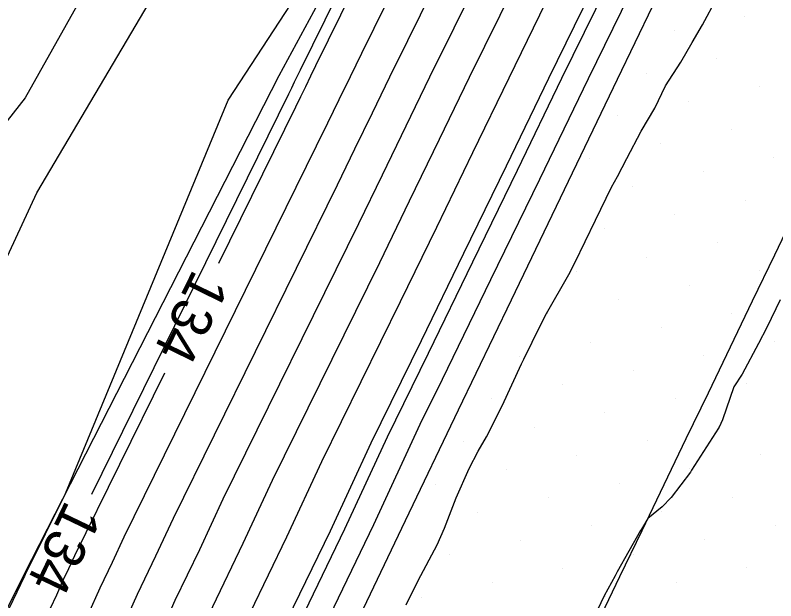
# Model space of a CAD drawing. Extents: x 2354170 to 2357230, y 866100 to 868290.
# Drawn here: x 2355571.26 to 2355608.55, y 867050.57 to 867079.28 of the extents above; entities that cross this region are included whole.
import ezdxf

# ---------------------------------------------------------------- set-up
doc = ezdxf.new("R2010")
doc.units = 0
for name, color, linetype in [('Default', 7, 'Continuous'), ('DTM Contours Major', 7, 'Continuous'), ('DTM Contours Minor', 7, 'Continuous'), ('DTM Contours Minor Text', 7, 'Continuous'), ('Exist DTM Breakline', 7, 'Continuous'), ('Exist DTM Scan Elevation Point', 7, 'Continuous'), ('Exist Roads EOP', 7, 'Continuous'), ('PH Exist DTM Breakline', 7, 'Continuous')]:
    doc.layers.add(name, color=color, linetype=linetype)

msp = doc.modelspace()

# ---------------------------------------------------------------- linework, layer by layer
at = {"layer": 'Default'}
for points in [[(2355581.242, 867067.121), (2355585.016, 867074.786), (2355585.26, 867075.29), (2355585.506, 867075.794), (2355585.75, 867076.301), (2355586, 867076.809), (2355597.711, 867100.582), (2355597.773, 867100.705), (2355597.834, 867100.832), (2355597.893, 867100.959), (2355597.949, 867101.084), (2355598.003, 867101.206), (2355600.824, 867107.668), (2355606.471, 867122.95), (2355608.139, 867137.736), (2355597.411, 867124.402), (2355594.221, 867121.299), (2355593.404, 867119.225)], [(2355563.918, 867027.027), (2355573.661, 867047.354), (2355574.262, 867048.644), (2355574.857, 867049.928), (2355575.422, 867051.205), (2355576.029, 867052.462), (2355576.606, 867053.71), (2355586.041, 867072.876), (2355586.59, 867074.007), (2355587.142, 867075.142), (2355587.693, 867076.281), (2355588.253, 867077.424), (2355598.447, 867098.116)], [(2355566.368, 867027.911), (2355574.632, 867045.153), (2355575.529, 867047.076), (2355576.415, 867048.989), (2355577.258, 867050.893), (2355578.162, 867052.766), (2355579.023, 867054.626), (2355587.066, 867070.965), (2355587.92, 867072.725), (2355588.779, 867074.49), (2355589.635, 867076.261), (2355590.506, 867078.038), (2355599.183, 867095.651)], [(2355582.614, 867094.599), (2355571.759, 867075.224), (2355569.67, 867072.595), (2355569.271, 867070.431), (2355560.24, 867053.373), (2355557.393, 867049.168), (2355556.935, 867046.529), (2355554.318, 867043.383), (2355553.487, 867039.811), (2355545.04, 867023.932), (2355544.84, 867023.495), (2355542.235, 867020.629), (2355541.646, 867017.533), (2355532.697, 866997.756), (2355530.88, 866995.141), (2355530.712, 866994.788), (2355530.34, 866992.739), (2355519.414, 866970.221), (2355517.95, 866968.897), (2355516.804, 866967.379), (2355516.326, 866965.905), (2355515.784, 866963.881), (2355505.317, 866942.843)], [(2355599.919, 867093.185), (2355592.759, 867078.653), (2355591.577, 867076.241), (2355590.415, 867073.837), (2355589.249, 867071.442), (2355588.091, 867069.055), (2355581.44, 867055.543), (2355580.295, 867053.071), (2355579.094, 867050.581), (2355577.974, 867048.051), (2355576.796, 867045.507), (2355575.604, 867042.952), (2355568.819, 867028.795), (2355567.551, 867026.173), (2355566.309, 867023.559), (2355565.055, 867020.947), (2355564.397, 867019.575), (2355563.113, 867016.98), (2355561.832, 867014.42), (2355560.89, 867012.492)], [(2355604.581, 867090.703), (2355604.215, 867089.935), (2355602.127, 867085.789), (2355599.519, 867080.496), (2355597.403, 867076.182), (2355595.325, 867071.88), (2355593.239, 867067.595), (2355591.165, 867063.323), (2355588.689, 867058.293), (2355586.695, 867053.984), (2355584.601, 867049.645), (2355582.649, 867045.235), (2355580.596, 867040.803), (2355578.52, 867036.349), (2355576.169, 867031.446), (2355574.016, 867026.994), (2355571.908, 867022.556), (2355569.778, 867018.121), (2355569.549, 867017.643), (2355567.374, 867013.246), (2355565.204, 867008.909), (2355563.078, 867004.559), (2355561.352, 867000.541)], [(2355600.655, 867090.72), (2355595.013, 867079.267), (2355593.519, 867076.222), (2355592.052, 867073.185), (2355590.579, 867070.16), (2355589.115, 867067.144), (2355583.856, 867056.46), (2355582.428, 867053.375), (2355580.929, 867050.269), (2355579.532, 867047.112), (2355578.063, 867043.939), (2355576.576, 867040.751), (2355571.269, 867029.678), (2355569.706, 867026.447)], [(2355601.772, 867081.111), (2355599.345, 867076.162), (2355596.961, 867071.228), (2355594.569, 867066.313), (2355592.19, 867061.412), (2355591.106, 867059.209), (2355588.828, 867054.288), (2355586.437, 867049.332), (2355584.207, 867044.297), (2355581.863, 867039.235), (2355579.491, 867034.148), (2355578.62, 867032.329), (2355576.172, 867027.268), (2355573.774, 867022.221), (2355571.353, 867017.179), (2355571.266, 867016.998), (2355568.795, 867012.002)], [(2355559.018, 867025.26), (2355571.717, 867051.756), (2355571.729, 867051.78), (2355571.74, 867051.805), (2355571.751, 867051.829), (2355571.762, 867051.853), (2355571.773, 867051.877), (2355573.721, 867055.835), (2355581.71, 867075.114), (2355584.786, 867079.832)], [(2355597.266, 867079.882), (2355595.461, 867076.202), (2355593.688, 867072.533), (2355591.909, 867068.878), (2355590.14, 867065.233), (2355586.273, 867057.376), (2355584.561, 867053.68), (2355582.765, 867049.957), (2355581.09, 867046.174), (2355579.329, 867042.371), (2355577.548, 867038.55), (2355573.719, 867030.562), (2355571.861, 867026.72), (2355570.041, 867022.89)], [(2355590.43, 867050.375), (2355591.017, 867051.56), (2355591.946, 867053.311), (2355592.303, 867054.129), (2355592.881, 867055.619), (2355593.511, 867057.054), (2355593.96, 867057.903), (2355594.364, 867058.607), (2355595.127, 867060.129), (2355596.076, 867062.179), (2355596.2, 867062.416), (2355597.013, 867064.08), (2355597.305, 867064.663), (2355598.408, 867066.565), (2355598.7, 867067.136), (2355599.711, 867069.227), (2355600.497, 867070.843), (2355600.785, 867071.373), (2355601.24, 867072.253), (2355601.952, 867073.599), (2355602.624, 867074.722), (2355603.138, 867075.812), (2355603.886, 867076.977), (2355604.45, 867077.942), (2355604.951, 867078.804), (2355605.657, 867080.141)], [(2355608.755, 867065.329), (2355608.115, 867063.965), (2355607.701, 867063.192), (2355606.893, 867061.688), (2355606.496, 867061.061), (2355605.937, 867059.444), (2355605.768, 867059.084), (2355605.738, 867059.027), (2355604.422, 867056.977), (2355604.37, 867056.883), (2355603.418, 867055.637), (2355602.982, 867055.176), (2355602.276, 867054.598), (2355601.966, 867054.073), (2355601.921, 867054.021), (2355600.779, 867051.991), (2355600.671, 867051.795), (2355600.138, 867050.818), (2355599.651, 867049.779)], [(2355535.757, 866971.415), (2355544.245, 866987.675), (2355544.773, 866988.786), (2355545.3, 866989.888), (2355546.662, 866993.042), (2355547.199, 866994.095), (2355547.719, 866995.165), (2355548.231, 866996.236), (2355558.076, 867019.143), (2355558.46, 867019.93), (2355558.852, 867020.714), (2355559.245, 867021.508), (2355560.331, 867023.773), (2355560.71, 867024.562), (2355561.085, 867025.352), (2355561.468, 867026.144), (2355572.689, 867049.555), (2355572.995, 867050.212), (2355573.298, 867050.866), (2355573.586, 867051.517), (2355573.895, 867052.157), (2355574.19, 867052.793), (2355578.593, 867061.738)]]:
    msp.add_lwpolyline(points, dxfattribs=at)
at = {"layer": 'DTM Contours Major'}
msp.add_lwpolyline([(2355599.919, 867093.185), (2355592.759, 867078.653), (2355591.577, 867076.241), (2355590.415, 867073.837), (2355589.249, 867071.442), (2355588.091, 867069.055), (2355581.44, 867055.543), (2355580.295, 867053.071), (2355579.094, 867050.581), (2355577.974, 867048.051), (2355576.796, 867045.507), (2355575.604, 867042.952), (2355568.819, 867028.795), (2355567.551, 867026.173), (2355566.309, 867023.559), (2355565.055, 867020.947), (2355564.397, 867019.575), (2355563.113, 867016.98), (2355561.832, 867014.42), (2355560.89, 867012.492)], dxfattribs=at)
at = {"layer": 'DTM Contours Minor'}
for points in [[(2355575.014, 867055.798), (2355584.674, 867075.423), (2355584.817, 867075.717), (2355584.96, 867076.012), (2355585.103, 867076.308), (2355585.249, 867076.605), (2355594.334, 867095.047)], [(2355600.27, 867080.701), (2355598.05, 867076.175), (2355595.87, 867071.663), (2355593.682, 867067.168), (2355591.507, 867062.686), (2355589.495, 867058.598), (2355587.406, 867054.085), (2355585.213, 867049.541), (2355583.168, 867044.923), (2355581.018, 867040.28), (2355579.314, 867036.624)]]:
    msp.add_lwpolyline(points, dxfattribs=at)
at = {"layer": 'Exist DTM Breakline'}
msp.add_lwpolyline([(2355599.826, 867049.509), (2355600.91, 867051.761), (2355601.995, 867054.014), (2355603.079, 867056.267), (2355604.163, 867058.519), (2355605.246, 867060.773), (2355606.328, 867063.026), (2355607.411, 867065.279), (2355608.495, 867067.532), (2355609.58, 867069.785)], dxfattribs=at)
at = {"layer": 'Exist DTM Scan Elevation Point'}
for p, q in [((2355607.036, 867079.228), (2355607.036, 867079.228)), ((2355603.571, 867078.523), (2355603.571, 867078.523)), ((2355605.656, 867077.143), (2355605.656, 867077.143)), ((2355602.192, 867076.438), (2355602.192, 867076.438)), ((2355607.741, 867075.764), (2355607.741, 867075.764)), ((2355604.277, 867075.058), (2355604.277, 867075.058)), ((2355600.813, 867074.353), (2355600.813, 867074.353)), ((2355606.362, 867073.679), (2355606.362, 867073.679)), ((2355602.898, 867072.973), (2355602.898, 867072.973)), ((2355599.433, 867072.268), (2355599.433, 867072.268)), ((2355608.447, 867072.299), (2355608.447, 867072.299)), ((2355604.983, 867071.594), (2355604.983, 867071.594)), ((2355601.518, 867070.888), (2355601.518, 867070.888)), ((2355607.068, 867070.214), (2355607.068, 867070.214)), ((2355603.603, 867069.509), (2355603.603, 867069.509)), ((2355600.139, 867068.803), (2355600.139, 867068.803)), ((2355605.688, 867068.13), (2355605.688, 867068.13)), ((2355602.224, 867067.424), (2355602.224, 867067.424)), ((2355598.759, 867066.718), (2355598.759, 867066.718)), ((2355607.773, 867066.75), (2355607.773, 867066.75)), ((2355604.309, 867066.045), (2355604.309, 867066.045)), ((2355600.844, 867065.339), (2355600.844, 867065.339)), ((2355597.38, 867064.633), (2355597.38, 867064.633)), ((2355606.394, 867064.665), (2355606.394, 867064.665)), ((2355602.929, 867063.96), (2355602.929, 867063.96)), ((2355599.465, 867063.254), (2355599.465, 867063.254)), ((2355608.479, 867063.286), (2355608.479, 867063.286)), ((2355596, 867062.548), (2355596, 867062.548)), ((2355605.014, 867062.58), (2355605.014, 867062.58)), ((2355601.55, 867061.875), (2355601.55, 867061.875)), ((2355607.099, 867061.201), (2355607.099, 867061.201)), ((2355598.085, 867061.169), (2355598.085, 867061.169)), ((2355594.621, 867060.463), (2355594.621, 867060.463)), ((2355603.635, 867060.495), (2355603.635, 867060.495)), ((2355600.17, 867059.79), (2355600.17, 867059.79)), ((2355596.706, 867059.084), (2355596.706, 867059.084)), ((2355605.72, 867059.116), (2355605.72, 867059.116)), ((2355593.242, 867058.378), (2355593.242, 867058.378)), ((2355602.255, 867058.41), (2355602.255, 867058.41)), ((2355598.791, 867057.705), (2355598.791, 867057.705)), ((2355607.805, 867057.736), (2355607.805, 867057.736)), ((2355595.327, 867056.999), (2355595.327, 867056.999)), ((2355604.34, 867057.031), (2355604.34, 867057.031)), ((2355591.862, 867056.293), (2355591.862, 867056.293)), ((2355600.876, 867056.325), (2355600.876, 867056.325)), ((2355597.412, 867055.62), (2355597.412, 867055.62)), ((2355606.425, 867055.651), (2355606.425, 867055.651)), ((2355593.947, 867054.914), (2355593.947, 867054.914)), ((2355602.961, 867054.946), (2355602.961, 867054.946)), ((2355599.497, 867054.24), (2355599.497, 867054.24)), ((2355608.51, 867054.272), (2355608.51, 867054.272)), ((2355596.032, 867053.535), (2355596.032, 867053.535)), ((2355605.046, 867053.566), (2355605.046, 867053.566)), ((2355592.568, 867052.829), (2355592.568, 867052.829)), ((2355601.582, 867052.861), (2355601.582, 867052.861)), ((2355598.117, 867052.155), (2355598.117, 867052.155)), ((2355607.131, 867052.187), (2355607.131, 867052.187)), ((2355594.653, 867051.45), (2355594.653, 867051.45)), ((2355603.666, 867051.481), (2355603.666, 867051.481)), ((2355591.188, 867050.744), (2355591.188, 867050.744)), ((2355600.202, 867050.776), (2355600.202, 867050.776))]:
    msp.add_line(p, q, dxfattribs=at)
at = {"layer": 'Exist Roads EOP'}
msp.add_lwpolyline([(2355543.579, 866957.188), (2355546.203, 866962.584), (2355548.826, 866967.98), (2355551.446, 866973.378), (2355554.064, 866978.777), (2355556.68, 866984.176), (2355559.293, 866989.578), (2355561.903, 866994.98), (2355564.51, 867000.384), (2355567.113, 867005.79), (2355569.712, 867011.198), (2355572.307, 867016.608), (2355574.897, 867022.02), (2355577.483, 867027.434), (2355580.064, 867032.85), (2355582.644, 867038.268), (2355585.225, 867043.684), (2355587.809, 867049.099), (2355590.397, 867054.512), (2355592.989, 867059.924), (2355595.585, 867065.333), (2355598.184, 867070.741), (2355600.787, 867076.147), (2355603.391, 867081.552)], dxfattribs=at)
at = {"layer": 'PH Exist DTM Breakline'}
for points in [[(2355623.276, 867155.352), (2355615.583, 867138.247), (2355608.493, 867123.325), (2355597.576, 867101.035), (2355584.194, 867076.317), (2355571.679, 867051.841), (2355556.972, 867022.361), (2355542.395, 866991.347), (2355529.822, 866965.709), (2355520.718, 866947.043), (2355510.055, 866924.144), (2355500.189, 866901.892), (2355490.411, 866881.383), (2355478.718, 866859.364), (2355464.612, 866830.773), (2355451.411, 866802.435), (2355436.873, 866776.843), (2355421.458, 866750.816), (2355406.881, 866726.275), (2355400.072, 866711.56)], [(2355400.072, 866711.56), (2355405.902, 866730.247), (2355416.389, 866751.717), (2355427.362, 866780.815), (2355441.715, 866807.607), (2355448.758, 866835.801), (2355461.562, 866858.553), (2355478.458, 866887.263), (2355493.304, 866914.341), (2355506.971, 866940.624), (2355519.321, 866966.985), (2355533.541, 866993.952), (2355547.101, 867021.457), (2355560.375, 867044.808), (2355572.32, 867070.568), (2355587.937, 867097.012), (2355600.743, 867121.888), (2355610.75, 867143.33), (2355613.41, 867148.104), (2355613.419, 867152.415)]]:
    msp.add_lwpolyline(points, dxfattribs=at)

# ---------------------------------------------------------------- texts
at = {"layer": 'Default'}
msp.add_text('134', height=2, rotation=243.7916, dxfattribs=at).set_placement((2355580.011, 867066.884))
at = {"layer": 'DTM Contours Minor Text'}
msp.add_text('134', height=2, rotation=244.3113, dxfattribs=at).set_placement((2355573.76, 867055.562))

doc.saveas('drawing.dxf')
